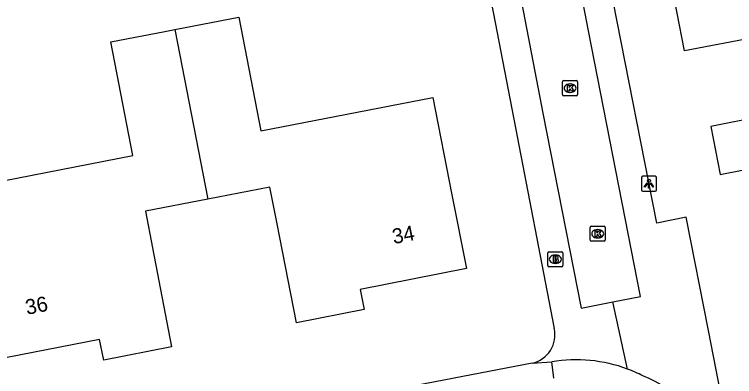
# Model space of a CAD drawing. Extents: x 159628 to 160723, y 388176 to 389416.
# Drawn here: x 160533.61 to 160581.48, y 388587.49 to 388611.59 of the extents above; entities that cross this region are included whole.
import ezdxf

# ---------------------------------------------------------------- set-up
doc = ezdxf.new("R2010")
doc.units = 0
for name, color, linetype in [('IMGEO_Brandkraan', 7, 'Continuous'), ('IMGEO_Kolk', 7, 'Continuous'), ('IMGEO_Lichtpunt', 7, 'Continuous'), ('IMGEO_Pand', 7, 'Continuous'), ('IMGEO_Pand_nummerreeks', 7, 'Continuous'), ('IMGEO_Rijbaan_lokaal_open', 7, 'Continuous'), ('IMGEO_Voetpad_open', 7, 'Continuous')]:
    doc.layers.add(name, color=color, linetype=linetype)

msp = doc.modelspace()

# ---------------------------------------------------------------- linework, layer by layer
at = {"layer": 'IMGEO_Brandkraan'}
for p, q in [((160569.065, 388594.871), (160569.065, 388595.723)), ((160569.14, 388595.797), (160569.992, 388595.797)), ((160569.553, 388595.577), (160569.578, 388595.577)), ((160570.066, 388595.723), (160570.066, 388594.871)), ((160569.576, 388595.017), (160569.551, 388595.017)), ((160569.992, 388594.797), (160569.14, 388594.797))]:
    msp.add_line(p, q, dxfattribs=at)
for points in [[(160569.065, 388594.871), (160569.065, 388595.723)], [(160569.14, 388595.797), (160569.992, 388595.797)], [(160569.413, 388595.497), (160569.413, 388595.097), (160569.626, 388595.097)], [(160569.644, 388595.497), (160569.413, 388595.497)], [(160570.066, 388595.723), (160570.066, 388594.871)], [(160569.592, 388595.416), (160569.538, 388595.416), (160569.538, 388595.34)], [(160569.538, 388595.34), (160569.591, 388595.34)], [(160569.6, 388595.264), (160569.538, 388595.264), (160569.538, 388595.183)], [(160569.538, 388595.183), (160569.6, 388595.183)], [(160569.992, 388594.797), (160569.14, 388594.797)]]:
    msp.add_lwpolyline(points, dxfattribs=at)
for centre, radius, start, end in [((160569.142, 388595.721), 0.0765, 91.552, 178.448), ((160569.142, 388595.721), 0.0765, 91.552, 178.448), ((160569.648, 388595.352), 0.145, 59.4692, 91.5367), ((160569.673, 388595.399), 0.0922, 285.5137, 58.1501), ((160569.99, 388595.721), 0.0765, 1.552, 88.448), ((160569.99, 388595.721), 0.0765, 1.552, 88.448), ((160569.593, 388595.378), 0.0379, 267.8285, 90.9355), ((160569.601, 388595.223), 0.0404, 269.8759, 90.5077), ((160569.632, 388595.348), 0.251, 268.6676, 293.5347), ((160569.678, 388595.207), 0.105, 301.3115, 78.989), ((160569.142, 388594.873), 0.0765, 181.552, 268.448), ((160569.142, 388594.873), 0.0765, 181.552, 268.448), ((160569.99, 388594.873), 0.0765, 271.552, 358.448), ((160569.99, 388594.873), 0.0765, 271.552, 358.448)]:
    msp.add_arc(centre, radius, start, end, dxfattribs=at)
for centre, major_axis, ratio, start_param, end_param in [((160569.552, 388595.297), (-0.387, 0.002), 0.722429, 4.712389, 7.853982), ((160569.577, 388595.297), (-0.39, 0.002), 0.717154, 1.570796, 4.712389)]:
    msp.add_ellipse(centre, major_axis=major_axis, ratio=ratio, start_param=start_param, end_param=end_param, dxfattribs=at)
at = {"layer": 'IMGEO_Kolk'}
for p, q in [((160570.045, 388606.252), (160570.045, 388607.104)), ((160570.12, 388607.178), (160570.972, 388607.178)), ((160570.533, 388606.958), (160570.558, 388606.958)), ((160571.046, 388607.104), (160571.046, 388606.252)), ((160570.972, 388606.178), (160570.12, 388606.178)), ((160570.556, 388606.398), (160570.531, 388606.398)), ((160571.885, 388596.565), (160571.885, 388597.417)), ((160571.96, 388597.491), (160572.812, 388597.491)), ((160572.886, 388597.417), (160572.886, 388596.565)), ((160572.373, 388597.271), (160572.398, 388597.271)), ((160572.812, 388596.491), (160571.96, 388596.491)), ((160572.396, 388596.711), (160572.371, 388596.711))]:
    msp.add_line(p, q, dxfattribs=at)
for points in [[(160570.045, 388606.252), (160570.045, 388607.104)], [(160570.12, 388607.178), (160570.972, 388607.178)], [(160571.046, 388607.104), (160571.046, 388606.252)], [(160570.366, 388606.878), (160570.489, 388606.878), (160570.489, 388606.727), (160570.619, 388606.878), (160570.783, 388606.878), (160570.637, 388606.727), (160570.79, 388606.478), (160570.638, 388606.478), (160570.553, 388606.642), (160570.489, 388606.575), (160570.489, 388606.478), (160570.366, 388606.478), (160570.366, 388606.878)], [(160570.972, 388606.178), (160570.12, 388606.178)], [(160571.885, 388596.565), (160571.885, 388597.417)], [(160571.96, 388597.491), (160572.812, 388597.491)], [(160572.886, 388597.417), (160572.886, 388596.565)], [(160572.206, 388597.191), (160572.329, 388597.191), (160572.329, 388597.04), (160572.459, 388597.191), (160572.623, 388597.191), (160572.477, 388597.04), (160572.63, 388596.791), (160572.478, 388596.791), (160572.393, 388596.955), (160572.329, 388596.888), (160572.329, 388596.791), (160572.206, 388596.791), (160572.206, 388597.191)], [(160572.812, 388596.491), (160571.96, 388596.491)]]:
    msp.add_lwpolyline(points, dxfattribs=at)
for centre, start, end in [((160570.122, 388607.102), 91.552, 178.448), ((160570.122, 388607.102), 91.552, 178.448), ((160570.97, 388607.102), 1.552, 88.448), ((160570.97, 388607.102), 1.552, 88.448), ((160570.122, 388606.254), 181.552, 268.448), ((160570.122, 388606.254), 181.552, 268.448), ((160570.97, 388606.254), 271.552, 358.448), ((160570.97, 388606.254), 271.552, 358.448), ((160571.962, 388597.415), 91.552, 178.448), ((160571.962, 388597.415), 91.552, 178.448), ((160572.81, 388597.415), 1.552, 88.448), ((160572.81, 388597.415), 1.552, 88.448), ((160571.962, 388596.567), 181.552, 268.448), ((160571.962, 388596.567), 181.552, 268.448), ((160572.81, 388596.567), 271.552, 358.448), ((160572.81, 388596.567), 271.552, 358.448)]:
    msp.add_arc(centre, 0.0765, start, end, dxfattribs=at)
for centre, major_axis, ratio, start_param, end_param in [((160570.532, 388606.678), (-0.387, 0.002), 0.722429, 4.712389, 7.853982), ((160570.557, 388606.678), (-0.39, 0.002), 0.717154, 1.570796, 4.712389), ((160572.372, 388596.991), (-0.387, 0.002), 0.722429, 4.712389, 7.853982), ((160572.397, 388596.991), (-0.39, 0.002), 0.717154, 1.570796, 4.712389)]:
    msp.add_ellipse(centre, major_axis=major_axis, ratio=ratio, start_param=start_param, end_param=end_param, dxfattribs=at)
at = {"layer": 'IMGEO_Lichtpunt'}
for p, q in [((160576.192, 388600.815), (160575.384, 388600.815)), ((160576.192, 388600.815), (160575.384, 388600.815)), ((160575.29, 388600.72), (160575.29, 388599.913)), ((160575.29, 388600.72), (160575.29, 388599.913)), ((160576.286, 388599.913), (160576.286, 388600.72)), ((160576.286, 388599.913), (160576.286, 388600.72)), ((160575.384, 388599.819), (160576.192, 388599.819)), ((160575.384, 388599.819), (160576.192, 388599.819))]:
    msp.add_line(p, q, dxfattribs=at)
for points in [[(160575.664, 388600.384), (160575.703, 388600.356), (160575.515, 388600.094), (160575.477, 388600.121), (160575.664, 388600.384)], [(160575.766, 388600.336), (160575.813, 388600.336), (160575.813, 388600.014), (160575.766, 388600.014), (160575.766, 388600.336)], [(160575.876, 388600.356), (160575.914, 388600.383), (160576.101, 388600.121), (160576.062, 388600.093), (160575.876, 388600.356)]]:
    msp.add_lwpolyline(points, dxfattribs=at)
msp.add_circle((160575.789, 388600.518), 0.0994, dxfattribs=at)
for centre, start, end in [((160575.384, 388600.72), 90, 180), ((160575.384, 388600.72), 90, 180), ((160576.192, 388600.72), 0, 90), ((160576.192, 388600.72), 0, 90), ((160575.384, 388599.913), 180, 270), ((160575.384, 388599.913), 180, 270), ((160576.192, 388599.913), 270, 0), ((160576.192, 388599.913), 270, 360)]:
    msp.add_arc(centre, 0.0946, start, end, dxfattribs=at)
at = {"layer": 'IMGEO_Pand'}
for points in [[(160584.628, 388610.406), (160583.058, 388610.103), (160578.148, 388609.154), (160576.621, 388617.038), (160579.829, 388617.66), (160579.38, 388620.042), (160578.395, 388625.264), (160579.507, 388625.529), (160579.435, 388625.923), (160580.515, 388626.127), (160580.593, 388625.78), (160586.008, 388626.835), (160586.664, 388623.459), (160588.815, 388623.877), (160592.882, 388617.311), (160592.61, 388617.14), (160592.179, 388617.841), (160587.918, 388617.012), (160588.065, 388616.256), (160583.663, 388615.406), (160584.628, 388610.406)], [(160544.267, 388610.578), (160548.523, 388611.405), (160549.994, 388603.839), (160561.432, 388606.063), (160562.69, 388599.592), (160563.657, 388594.686), (160556.59, 388593.292), (160556.858, 388591.944), (160552.358, 388591.076), (160551.073, 388597.65), (160550.595, 388600.098), (160546.465, 388599.294)], [(160546.465, 388599.294), (160542.326, 388598.488), (160542.789, 388596.066), (160544.05, 388589.465), (160539.548, 388588.581), (160539.28, 388589.964), (160532.196, 388588.592), (160531.246, 388593.501), (160530.011, 388599.966), (160541.491, 388602.191), (160540.026, 388609.753), (160543.615, 388610.451), (160544.267, 388610.578)], [(160544.267, 388610.578), (160546.465, 388599.294)], [(160583.89, 388601.607), (160583.256, 388604.803), (160579.895, 388604.136), (160580.53, 388600.94), (160583.89, 388601.607)]]:
    msp.add_lwpolyline(points, dxfattribs=at)
at = {"layer": 'IMGEO_Rijbaan_lokaal_open'}
for points in [[(160573.387, 388592.455), (160575.237, 388592.822), (160571.778, 388610.495), (160569.974, 388619.834)], [(160566.144, 388618.54), (160568.732, 388605.005), (160571.283, 388592.038), (160573.387, 388592.455)]]:
    msp.add_lwpolyline(points, dxfattribs=at)
at = {"layer": 'IMGEO_Voetpad_open'}
for points in [[(160581.22, 388582.936), (160579.735, 388590.555), (160578.267, 388598.087), (160576.301, 388597.7), (160573.404, 388612.468), (160571.941, 388620.243)], [(160564.184, 388618.18), (160566.808, 388604.612), (160569.491, 388590.697)], [(160574.363, 388587.99), (160573.387, 388592.455)], [(160568.027, 388588.388), (160503.399, 388575.942)], [(160568.027, 388588.388), (160569.329, 388588.474)], [(160569.472, 388587.388), (160569.329, 388588.474)]]:
    msp.add_lwpolyline(points, dxfattribs=at)
for centre, radius, start, end in [((160567.627, 388590.26), 1.914, 282.0499, 13.1974), ((160570.945, 388578.858), 9.751, 69.4787, 99.5375), ((160571.068, 388579.132), 9.451, 62.8556, 69.5963), ((160571.191, 388577.519), 10.863, 29.4566, 67.3182)]:
    msp.add_arc(centre, radius, start, end, dxfattribs=at)

# ---------------------------------------------------------------- texts
at = {"layer": 'IMGEO_Pand_nummerreeks'}
for s, rotation, p in [('34', 11.1586, (160558.825, 388596.301)), ('36', 10.9611, (160534.448, 388591.595))]:
    msp.add_text(s, height=1, rotation=rotation, dxfattribs=at).set_placement(p)

doc.saveas('drawing.dxf')
